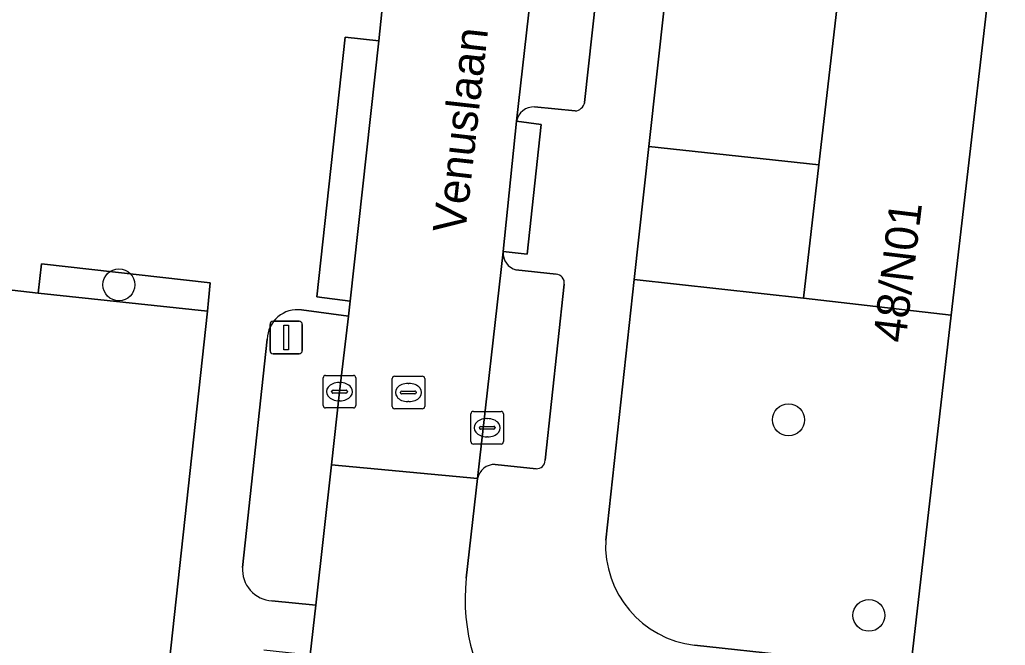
# Model space of a CAD drawing. Extents: x 161928 to 163071, y 386474 to 387428.
# Drawn here: x 162118.72 to 162148.97, y 387296.68 to 387315.88 of the extents above; entities that cross this region are included whole.
import ezdxf

# ---------------------------------------------------------------- set-up
doc = ezdxf.new("R2010")
doc.units = 0
for name, color, linetype in [('IMGEO_Boom', 7, 'Continuous'), ('IMGEO_Erf', 7, 'Continuous'), ('IMGEO_Groenvoorziening', 7, 'Continuous'), ('IMGEO_Kolk', 7, 'Continuous'), ('IMGEO_Lichtmast', 7, 'Continuous'), ('IMGEO_Muur', 7, 'Continuous'), ('IMGEO_Openbare_ruimte_label', 7, 'Continuous'), ('IMGEO_Pand', 7, 'Continuous'), ('IMGEO_Pand_nummerreeks', 7, 'Continuous'), ('IMGEO_Parkeervlak_open', 7, 'Continuous'), ('IMGEO_Rijbaan_lokaal_open', 7, 'Continuous'), ('IMGEO_Rioolput', 7, 'Continuous'), ('IMGEO_Voetpad_open', 7, 'Continuous')]:
    doc.layers.add(name, color=color, linetype=linetype)

msp = doc.modelspace()

# ---------------------------------------------------------------- linework, layer by layer
at = {"layer": 'IMGEO_Boom'}
for centre in [(162121.766, 387307.743), (162142.315, 387303.599), (162144.781, 387297.599)]:
    msp.add_circle(centre, 0.489, dxfattribs=at)
at = {"layer": 'IMGEO_Erf'}
msp.add_lwpolyline([(162153.394, 387320.161), (162148.907, 387320.667), (162147.309, 387306.81), (162146.056, 387295.944), (162186.016, 387291.588)], dxfattribs=at)
at = {"layer": 'IMGEO_Groenvoorziening'}
msp.add_lwpolyline([(162144.372, 387321.189), (162139.114, 387321.811), (162139.019, 387320.966), (162138.032, 387311.991), (162143.245, 387311.421)], close=True, dxfattribs=at)
for points in [[(162147.309, 387306.81), (162142.774, 387307.333), (162137.583, 387307.903), (162136.704, 387299.908)], [(162128.287, 387302.218), (162128.537, 387304.463), (162128.812, 387306.781), (162127.369, 387306.971)], [(162139.43, 387296.681), (162142.445, 387296.354), (162146.056, 387295.944), (162147.309, 387306.81)], [(162126.315, 387306.078), (162125.56, 387299.072)], [(162126.462, 387298.046), (162127.81, 387297.912), (162128.287, 387302.218)]]:
    msp.add_lwpolyline(points, dxfattribs=at)
for centre, radius, start, end in [((162127.25, 387306.043), 0.936, 82.6871, 177.8587), ((162139.797, 387299.756), 3.097, 177.1821, 263.1966), ((162126.52, 387299.006), 0.962, 176.0931, 266.547)]:
    msp.add_arc(centre, radius, start, end, dxfattribs=at)
at = {"layer": 'IMGEO_Kolk'}
for p, q in [((162128.036, 387304.037), (162128.036, 387304.889)), ((162128.111, 387304.963), (162128.963, 387304.963)), ((162129.037, 387304.889), (162129.037, 387304.037)), ((162128.338, 387304.506), (162128.736, 387304.506)), ((162128.524, 387304.743), (162128.549, 387304.743)), ((162128.295, 387304.457), (162128.295, 387304.469)), ((162128.733, 387304.42), (162128.335, 387304.42)), ((162128.779, 387304.469), (162128.779, 387304.457)), ((162128.963, 387303.963), (162128.111, 387303.963)), ((162128.547, 387304.183), (162128.522, 387304.183)), ((162132.568, 387302.93), (162132.568, 387303.782)), ((162132.643, 387303.856), (162133.495, 387303.856)), ((162133.056, 387303.636), (162133.081, 387303.636)), ((162133.569, 387303.782), (162133.569, 387302.93)), ((162132.827, 387303.35), (162132.827, 387303.362)), ((162133.265, 387303.313), (162132.867, 387303.313)), ((162132.87, 387303.399), (162133.268, 387303.399)), ((162133.311, 387303.362), (162133.311, 387303.35)), ((162133.079, 387303.076), (162133.054, 387303.076)), ((162133.495, 387302.856), (162132.643, 387302.856))]:
    msp.add_line(p, q, dxfattribs=at)
for points in [[(162128.036, 387304.037), (162128.036, 387304.889)], [(162128.111, 387304.963), (162128.963, 387304.963)], [(162129.037, 387304.889), (162129.037, 387304.037)], [(162128.963, 387303.963), (162128.111, 387303.963)], [(162132.568, 387302.93), (162132.568, 387303.782)], [(162132.643, 387303.856), (162133.495, 387303.856)], [(162133.569, 387303.782), (162133.569, 387302.93)], [(162133.495, 387302.856), (162132.643, 387302.856)]]:
    msp.add_lwpolyline(points, dxfattribs=at)
for centre, radius, start, end in [((162128.113, 387304.887), 0.0765, 91.552, 178.448), ((162128.113, 387304.887), 0.0765, 91.552, 178.448), ((162128.961, 387304.887), 0.0765, 1.552, 88.448), ((162128.961, 387304.887), 0.0765, 1.552, 88.448), ((162128.335, 387304.466), 0.0403, 85.8775, 175.7526), ((162128.74, 387304.468), 0.0386, 1.7309, 96.639), ((162128.332, 387304.456), 0.0366, 178.938, 274.7102), ((162128.736, 387304.463), 0.043, 264.8664, 352.4533), ((162128.113, 387304.039), 0.0765, 181.552, 268.448), ((162128.113, 387304.039), 0.0765, 181.552, 268.448), ((162128.961, 387304.039), 0.0765, 271.552, 358.448), ((162128.961, 387304.039), 0.0765, 271.552, 358.448), ((162132.645, 387303.78), 0.0765, 91.552, 178.448), ((162132.645, 387303.78), 0.0765, 91.552, 178.448), ((162133.493, 387303.78), 0.0765, 1.552, 88.448), ((162133.493, 387303.78), 0.0765, 1.552, 88.448), ((162132.867, 387303.359), 0.0403, 85.8775, 175.7526), ((162132.864, 387303.349), 0.0366, 178.938, 274.7102), ((162133.268, 387303.356), 0.043, 264.8664, 352.4533), ((162133.272, 387303.361), 0.0386, 1.7309, 96.639), ((162132.645, 387302.932), 0.0765, 181.552, 268.448), ((162132.645, 387302.932), 0.0765, 181.552, 268.448), ((162133.493, 387302.932), 0.0765, 271.552, 358.448), ((162133.493, 387302.932), 0.0765, 271.552, 358.448)]:
    msp.add_arc(centre, radius, start, end, dxfattribs=at)
for centre, major_axis, ratio, start_param, end_param in [((162128.523, 387304.463), (-0.387, 0.002), 0.722429, 4.712389, 7.853982), ((162128.548, 387304.463), (-0.39, 0.002), 0.717154, 1.570796, 4.712389), ((162133.055, 387303.356), (-0.387, 0.002), 0.722429, 4.712389, 7.853982), ((162133.08, 387303.356), (-0.39, 0.002), 0.717154, 1.570796, 4.712389)]:
    msp.add_ellipse(centre, major_axis=major_axis, ratio=ratio, start_param=start_param, end_param=end_param, dxfattribs=at)
at = {"layer": 'IMGEO_Lichtmast'}
for p, q in [((162126.503, 387306.626), (162127.293, 387306.626)), ((162127.293, 387306.626), (162126.503, 387306.626)), ((162126.403, 387305.726), (162126.403, 387306.526)), ((162126.403, 387306.526), (162126.403, 387305.726)), ((162127.393, 387306.526), (162127.393, 387305.726)), ((162127.393, 387305.726), (162127.393, 387306.526)), ((162127.293, 387305.626), (162126.503, 387305.626)), ((162126.503, 387305.626), (162127.293, 387305.626))]:
    msp.add_line(p, q, dxfattribs=at)
msp.add_lwpolyline([(162126.823, 387306.501), (162126.973, 387306.501), (162126.973, 387305.751), (162126.823, 387305.751), (162126.823, 387306.501)], dxfattribs=at)
for centre, start, end in [((162126.503, 387306.526), 90, 180), ((162126.503, 387306.526), 90, 180), ((162127.293, 387306.526), 0, 90), ((162127.293, 387306.526), 360, 90), ((162126.503, 387305.726), 180, 270), ((162126.503, 387305.726), 180, 270), ((162127.293, 387305.726), 270, 0), ((162127.293, 387305.726), 270, 0)]:
    msp.add_arc(centre, 0.1, start, end, dxfattribs=at)
at = {"layer": 'IMGEO_Muur'}
msp.add_lwpolyline([(162124.514, 387307.262), (162124.562, 387307.808), (162119.386, 387308.383), (162119.287, 387307.491), (162124.485, 387306.935)], close=True, dxfattribs=at)
at = {"layer": 'IMGEO_Pand'}
msp.add_lwpolyline([(162147.309, 387306.81), (162148.907, 387320.667), (162144.372, 387321.189), (162143.245, 387311.421), (162142.774, 387307.333)], close=True, dxfattribs=at)
at = {"layer": 'IMGEO_Parkeervlak_open'}
msp.add_lwpolyline([(162111.003, 387319.793), (162111.353, 387322.853), (162102.224, 387323.84), (162091.207, 387325.075), (162085.331, 387325.687), (162083.705, 387310.249), (162081.75, 387291.683), (162119.92, 387287.097), (162122.299, 387286.811), (162124.485, 387306.935), (162119.287, 387307.491), (162114.762, 387308.004), (162110.087, 387308.656), (162094.292, 387310.402), (162094.375, 387311.153), (162110.17, 387309.407), (162110.514, 387312.503), (162110.169, 387312.51)], close=True, dxfattribs=at)
for points in [[(162134.759, 387319.727), (162133.97, 387312.761)], [(162136.059, 387313.341), (162136.646, 387318.741)], [(162134.522, 387313.202), (162135.763, 387313.076)], [(162133.558, 387308.752), (162132.772, 387301.795)], [(162135.182, 387308.073), (162133.951, 387308.202)], [(162134.846, 387302.357), (162135.434, 387307.766)], [(162133.315, 387302.228), (162134.572, 387302.097)]]:
    msp.add_lwpolyline(points, dxfattribs=at)
for centre, radius, start, end in [((162135.738, 387313.402), 0.327, 274.4164, 349.2579), ((162134.498, 387312.666), 0.537, 87.4686, 169.775), ((162134.084, 387308.712), 0.527, 175.6769, 255.4182), ((162135.16, 387307.798), 0.276, 353.2696, 85.4919), ((162133.294, 387301.698), 0.531, 87.6845, 169.4548), ((162134.578, 387302.365), 0.268, 268.6245, 358.3719)]:
    msp.add_arc(centre, radius, start, end, dxfattribs=at)
at = {"layer": 'IMGEO_Rijbaan_lokaal_open'}
for points in [[(162132.431, 387339.539), (162131.527, 387331.36), (162131.227, 387328.684), (162129.842, 387316.193), (162129.833, 387316.114), (162129.74, 387315.226), (162128.867, 387307.242), (162128.812, 387306.781), (162128.537, 387304.463), (162128.287, 387302.218), (162132.772, 387301.795), (162133.558, 387308.752), (162133.56, 387308.769), (162133.97, 387312.761), (162134.759, 387319.727), (162135.097, 387322.754), (162135.964, 387330.704), (162136.099, 387331.767), (162139.246, 387360.16)], [(162132.423, 387298.74), (162132.772, 387301.795), (162128.287, 387302.218), (162127.81, 387297.912), (162127.634, 387296.388), (162126.656, 387287.525), (162126.327, 387284.537)]]:
    msp.add_lwpolyline(points, dxfattribs=at)
msp.add_arc((162138.538, 387298.119), 6.147, 174.2036, 260.8433, dxfattribs=at)
at = {"layer": 'IMGEO_Rioolput'}
for p, q in [((162130.15, 387304.012), (162130.15, 387304.864)), ((162130.225, 387304.938), (162131.077, 387304.938)), ((162131.151, 387304.864), (162131.151, 387304.012)), ((162130.638, 387304.718), (162130.663, 387304.718)), ((162130.409, 387304.432), (162130.409, 387304.444)), ((162130.847, 387304.395), (162130.449, 387304.395)), ((162130.452, 387304.481), (162130.85, 387304.481)), ((162130.893, 387304.444), (162130.893, 387304.432)), ((162131.077, 387303.938), (162130.225, 387303.938)), ((162130.661, 387304.158), (162130.636, 387304.158))]:
    msp.add_line(p, q, dxfattribs=at)
for points in [[(162130.15, 387304.012), (162130.15, 387304.864)], [(162130.225, 387304.938), (162131.077, 387304.938)], [(162131.151, 387304.864), (162131.151, 387304.012)], [(162131.077, 387303.938), (162130.225, 387303.938)]]:
    msp.add_lwpolyline(points, dxfattribs=at)
for centre, radius, start, end in [((162130.227, 387304.862), 0.0765, 91.552, 178.448), ((162130.227, 387304.862), 0.0765, 91.552, 178.448), ((162131.075, 387304.862), 0.0765, 1.552, 88.448), ((162131.075, 387304.862), 0.0765, 1.552, 88.448), ((162130.449, 387304.441), 0.0403, 85.8775, 175.7526), ((162130.446, 387304.431), 0.0366, 178.938, 274.7102), ((162130.85, 387304.438), 0.043, 264.8664, 352.4533), ((162130.854, 387304.443), 0.0386, 1.7309, 96.639), ((162130.227, 387304.014), 0.0765, 181.552, 268.448), ((162130.227, 387304.014), 0.0765, 181.552, 268.448), ((162131.075, 387304.014), 0.0765, 271.552, 358.448), ((162131.075, 387304.014), 0.0765, 271.552, 358.448)]:
    msp.add_arc(centre, radius, start, end, dxfattribs=at)
for centre, major_axis, ratio, start_param, end_param in [((162130.637, 387304.438), (-0.387, 0.002), 0.722429, 4.712389, 7.853982), ((162130.662, 387304.438), (-0.39, 0.002), 0.717154, 1.570796, 4.712389)]:
    msp.add_ellipse(centre, major_axis=major_axis, ratio=ratio, start_param=start_param, end_param=end_param, dxfattribs=at)
at = {"layer": 'IMGEO_Voetpad_open'}
for points in [[(162136.704, 387299.908), (162137.583, 387307.903), (162138.032, 387311.991), (162139.019, 387320.966), (162139.114, 387321.811), (162139.294, 387323.402), (162139.402, 387323.39), (162140.096, 387328.858), (162140.111, 387328.977), (162141.026, 387337.206)], [(162136.646, 387318.741), (162136.059, 387313.341)], [(162127.369, 387306.971), (162128.812, 387306.781), (162128.867, 387307.242), (162127.836, 387307.369), (162128.705, 387315.34), (162129.74, 387315.226), (162129.833, 387316.114), (162129.842, 387316.193)], [(162135.763, 387313.076), (162134.522, 387313.202)], [(162133.97, 387312.761), (162134.721, 387312.664), (162134.297, 387308.687), (162133.56, 387308.769), (162133.558, 387308.752)], [(162114.762, 387308.004), (162119.287, 387307.491), (162119.386, 387308.383), (162124.562, 387307.808), (162124.514, 387307.262), (162124.485, 387306.935), (162122.299, 387286.811), (162121.851, 387283.301), (162121.739, 387281.938), (162122.954, 387281.836)], [(162133.951, 387308.202), (162135.182, 387308.073)], [(162135.434, 387307.766), (162134.846, 387302.357)], [(162125.56, 387299.072), (162126.315, 387306.078)], [(162134.572, 387302.097), (162133.315, 387302.228)], [(162132.772, 387301.795), (162132.423, 387298.74)], [(162126.214, 387296.539), (162127.634, 387296.388), (162127.81, 387297.912), (162126.462, 387298.046)], [(162137.56, 387292.051), (162141.684, 387291.583), (162142.445, 387296.354), (162139.43, 387296.681)]]:
    msp.add_lwpolyline(points, dxfattribs=at)
for points in [[(162129.74, 387315.226), (162128.705, 387315.34), (162127.836, 387307.369), (162128.867, 387307.242)], [(162133.97, 387312.761), (162133.56, 387308.769), (162134.297, 387308.687), (162134.721, 387312.664)], [(162143.245, 387311.421), (162138.032, 387311.991), (162137.583, 387307.903), (162142.774, 387307.333)]]:
    msp.add_lwpolyline(points, close=True, dxfattribs=at)
for centre, radius, start, end in [((162135.738, 387313.402), 0.327, 274.4164, 349.2579), ((162134.498, 387312.666), 0.537, 87.4686, 169.775), ((162134.084, 387308.712), 0.527, 175.6769, 255.4182), ((162135.16, 387307.798), 0.276, 353.2696, 85.4919), ((162127.25, 387306.043), 0.936, 82.6871, 177.8587), ((162133.294, 387301.698), 0.531, 87.6845, 169.4548), ((162134.578, 387302.365), 0.268, 268.6245, 358.3719), ((162139.797, 387299.756), 3.097, 177.1821, 263.1966), ((162126.52, 387299.006), 0.962, 176.0931, 266.547), ((162138.538, 387298.119), 6.147, 174.2036, 260.8433)]:
    msp.add_arc(centre, radius, start, end, dxfattribs=at)

# ---------------------------------------------------------------- texts
at = {"layer": 'IMGEO_Openbare_ruimte_label'}
msp.add_text('Venuslaan', height=1, rotation=83.5713, dxfattribs=at).set_placement((162132.39, 387309.294))
at = {"layer": 'IMGEO_Pand_nummerreeks'}
msp.add_text('48/N01', height=1, rotation=83.1263, dxfattribs=at).set_placement((162145.9, 387305.939))

doc.saveas('drawing.dxf')
